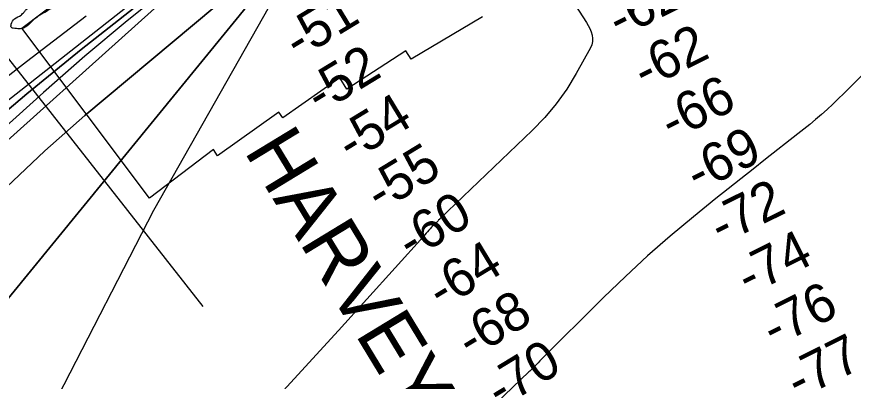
# Model space of a CAD drawing. Extents: x 3855477 to 3893699, y 299188 to 325115.
# Drawn here: x 3876920 to 3878373, y 318147 to 318780 of the extents above; entities that cross this region are included whole.
import ezdxf

# ---------------------------------------------------------------- set-up
doc = ezdxf.new("R2010")
doc.units = 0
for name, color, linetype in [('V-CHAN-NAID', 7, 'Continuous'), ('V-RIVR-EDGE', 7, 'Continuous'), ('V-RIVR-RANG', 7, 'Continuous'), ('V-RRAP-FSHR', 7, 'Continuous'), ('V-RRAP-RVMT', 7, 'Continuous'), ('V-TOPO-DPTH', 7, 'Continuous'), ('V-TOPO-MAJR', 7, 'Continuous'), ('V-TOPO-MINR', 7, 'Continuous'), ('V-TOPO-WATR', 7, 'Continuous')]:
    doc.layers.add(name, color=color, linetype=linetype)

msp = doc.modelspace()

# ---------------------------------------------------------------- linework, layer by layer
at = {"layer": 'V-RIVR-EDGE'}
for points in [[(3877073.4, 318850.9), (3877055.4, 318841), (3877028.3, 318823.5), (3876992, 318801.7), (3876971.6, 318789), (3876950, 318774.7), (3876940.5, 318765.6), (3876928.9, 318759.2), (3876919.7, 318759.2), (3876914.1, 318759.7), (3876911.4, 318760.5), (3876910.6, 318766.8), (3876916.2, 318776), (3876927.7, 318782.7), (3876932.9, 318787.9), (3876936.5, 318792.3), (3876951.7, 318802.6), (3876982.4, 318820.9), (3877004.8, 318832.8), (3877020.3, 318838.3), (3877041.1, 318853), (3877056.7, 318863.7), (3877092.6, 318888.7), (3877122.5, 318910.2), (3877157.3, 318936.4), (3877183.6, 318957.1), (3877204, 318979.3), (3877221.2, 318997.2), (3877236, 319012.3), (3877249.6, 319033.8), (3877267.2, 319050.1), (3877285.5, 319061.6), (3877299.9, 319070.8), (3877311.1, 319074.3), (3877329.8, 319083.8), (3877349.8, 319095.7), (3877371.3, 319108.4), (3877382.1, 319114), (3877388.1, 319116), (3877392.9, 319120.7), (3877396.5, 319128.3), (3877402.1, 319134.3), (3877408.1, 319137.4), (3877415.6, 319140.6), (3877432.8, 319149.3), (3877448, 319161.3), (3877466.8, 319181.1), (3877478.3, 319191.5), (3877487.5, 319198.2), (3877506.3, 319214.9), (3877517.5, 319222.1), (3877524.7, 319226), (3877534.6, 319226.8), (3877542.2, 319226.8), (3877549, 319226.8), (3877554.6, 319228.7), (3877563.4, 319245.5), (3877581.8, 319269.3), (3877605.7, 319294), (3877626.5, 319314.2), (3877638.9, 319323.4), (3877656.8, 319332.5), (3877687.2, 319345.6), (3877735.4, 319364.6), (3877803.7, 319396.3), (3877859.5, 319427.3), (3877905, 319451.8), (3877945.3, 319474.5), (3877997.6, 319503.4), (3878019.6, 319515.3), (3878029.5, 319516.9), (3878042.7, 319514.9), (3878047.8, 319511.3), (3878052.6, 319502.5), (3878061.7, 319491.7), (3878073.3, 319481.7), (3878083.2, 319478.1), (3878092, 319478.5), (3878103.6, 319480.5), (3878131.5, 319495.1), (3878140.3, 319499.1), (3878149.8, 319501.5), (3878160.6, 319504.2), (3878180.6, 319512.9), (3878205.3, 319528.4), (3878218.9, 319537.6), (3878218.9, 319539.1), (3878216.9, 319541.1), (3878216.9, 319544.7), (3878218.5, 319547.5), (3878227.3, 319551.9), (3878246.4, 319563.8), (3878263.6, 319576.5), (3878279.2, 319592.4), (3878295.2, 319610.7), (3878311.2, 319623.4), (3878327.9, 319635.3), (3878347.9, 319648), (3878370.6, 319665.9), (3878392.2, 319683.4), (3878412.2, 319698.5), (3878422.9, 319707.2), (3878432.9, 319716), (3878438.1, 319718.7), (3878444.9, 319721.5), (3878450.9, 319722.3), (3878455.7, 319722.3), (3878460.8, 319719.5), (3878461.2, 319714.7), (3878459.2, 319707.5), (3878454.4, 319698.8), (3878446, 319691.6), (3878432.9, 319683.3), (3878411.7, 319671), (3878398.9, 319661.5), (3878384.5, 319647.9), (3878374.6, 319638.4), (3878363, 319629.3), (3878347, 319620.5), (3878332.6, 319612.6), (3878322.3, 319604.7), (3878303.9, 319590), (3878281.5, 319569.3), (3878262.4, 319551), (3878258.8, 319546.2), (3878255.5, 319539.1), (3878249.2, 319533.5), (3878239.6, 319527.1), (3878229.6, 319524.8), (3878220.4, 319518.4), (3878195.7, 319504.9), (3878181.7, 319498.2), (3878171.7, 319493.4), (3878162.6, 319486.3), (3878151.4, 319481.5), (3878126.7, 319472), (3878094.3, 319453.4), (3878061.6, 319434.7)], [(3875333.8, 317153.7), (3875382.5, 317211.7), (3875416.1, 317256.3), (3875447.7, 317311.6), (3875463.4, 317343.9), (3875526.9, 317421.4), (3875570.9, 317488.3), (3875613.4, 317571.4), (3875636.6, 317617.6), (3875653.8, 317644.3), (3875696.2, 317722.3), (3875739.5, 317798.3), (3875802.3, 317901), (3875859.1, 317980.5), (3875919.9, 318064.9), (3875931.9, 318079.6), (3876041.4, 318197.3), (3876076.9, 318245.4), (3876119.3, 318306.7), (3876129.3, 318317), (3876143.3, 318328.9), (3876165.7, 318352.8), (3876193.7, 318388.2), (3876212.5, 318413.3), (3876222.9, 318428.8), (3876230.5, 318437.1), (3876240, 318442.3), (3876254.4, 318455.4), (3876268, 318470.1), (3876296.4, 318504.7), (3876316.8, 318523.4), (3876344.7, 318547.2), (3876386.6, 318571.9), (3876408.2, 318586.1), (3876436.5, 318602), (3876464.4, 318616.3), (3876505.5, 318635.3), (3876509.5, 318637.3), (3876508.7, 318640.5), (3876498.8, 318652.1), (3876498.4, 318655.3), (3876499.2, 318658.5), (3876570.7, 318703.3), (3876579.8, 318708.9), (3876585, 318710.4), (3876591, 318706.4), (3876618.5, 318691.2), (3876621.6, 318690.4), (3876625.2, 318691.2), (3876632, 318693.6), (3876644.8, 318701.9), (3876661.5, 318709.9), (3876695.1, 318726.1), (3876725.4, 318740.4), (3876748.9, 318756.3), (3876771.7, 318770.6), (3876821.6, 318805.5), (3876855.9, 318829.3), (3876863.5, 318835.3), (3876870.7, 318837.7), (3876878.7, 318835.7), (3876888.6, 318830.1), (3876900.9, 318822.1), (3876907.3, 318820.8), (3876917.7, 318821.2), (3876935.6, 318826.4), (3876956.8, 318837.1), (3876973.5, 318842.2), (3876993.5, 318846.1), (3877006.6, 318850.9), (3877026.6, 318862.4), (3877050.5, 318877.5)]]:
    msp.add_spline(points, degree=3, dxfattribs=at)
at = {"layer": 'V-RIVR-RANG'}
msp.add_line((3876810.9, 318827.1), (3877243.6, 318276.9), dxfattribs=at)
at = {"layer": 'V-RRAP-FSHR'}
msp.add_spline([(3877162.4, 319202.5), (3877151.9, 319187.9), (3877138.7, 319159.2), (3877127.5, 319093.3), (3877118.8, 319053.5), (3877105.4, 319016), (3877089.1, 318990.8), (3877060, 318967.8), (3876828.2, 318802.1), (3876777.2, 318763.9), (3876700.7, 318721.1)], degree=3, dxfattribs=at)
at = {"layer": 'V-RRAP-RVMT'}
for p, q in [((3876928.9, 318759.7), (3877052.7, 318853.7)), ((3877729.2, 318779.7), (3877605.1, 318706)), ((3877150.8, 318464.9), (3876928.9, 318759.7)), ((3877596, 318720.6), (3877493.7, 318654.2)), ((3877605.1, 318706), (3877596, 318720.6)), ((3877481.3, 318673.8), (3877382.6, 318604.5)), ((3877493.7, 318654.2), (3877481.3, 318673.8)), ((3877375.6, 318614), (3877269, 318538.5)), ((3877382.6, 318604.5), (3877375.6, 318614)), ((3877262.2, 318549.1), (3877150.8, 318464.9)), ((3877269, 318538.5), (3877262.2, 318549.1))]:
    msp.add_line(p, q, dxfattribs=at)
at = {"layer": 'V-TOPO-DPTH'}
for points in [[(3876844.4, 318567.1), (3876937.5, 318645.9), (3877032.2, 318722.8), (3877313.3, 318944.4), (3877322.9, 318951.7), (3877332.8, 318958.8), (3877342.8, 318965.5), (3877353.1, 318972), (3877586.8, 319113.1), (3877623.6, 319134.9), (3877660.6, 319156.3), (3877697.9, 319177.2), (3877735.4, 319197.7), (3877740, 319200.2), (3877775.4, 319219.1), (3877810.8, 319237.9), (3877846.3, 319256.6), (3877881.7, 319275.3), (3877885.9, 319277.5), (3877923.5, 319297.1), (3877961.1, 319316.7), (3877998.9, 319336), (3878036.7, 319355.3), (3878620.3, 319650.6)], [(3876844.4, 318567.1), (3876937.5, 318645.9), (3877032.2, 318722.8), (3877313.3, 318944.4), (3877322.9, 318951.7), (3877332.8, 318958.8), (3877342.8, 318965.5), (3877353.1, 318972), (3877586.8, 319113.1), (3877623.6, 319134.9), (3877660.6, 319156.3), (3877697.9, 319177.2), (3877735.4, 319197.7), (3877740, 319200.2), (3877775.4, 319219.1), (3877810.8, 319237.9), (3877846.3, 319256.6), (3877881.7, 319275.3), (3877885.9, 319277.5), (3877923.5, 319297.1), (3877961.1, 319316.7), (3877998.9, 319336), (3878036.7, 319355.3), (3878620.3, 319650.6)], [(3876902.2, 318483.8), (3876969.1, 318547.2), (3877038.3, 318608.3), (3877342, 318862.2), (3877358.5, 318875.5), (3877375.5, 318888.3), (3877392.9, 318900.4), (3877410.7, 318912), (3877698.6, 319091.2), (3877722.2, 319105.6), (3877746, 319119.8), (3877770, 319133.6), (3877794.1, 319147.1), (3877818.4, 319160.4), (3877842.6, 319173.8), (3877866.8, 319187.3), (3877890.9, 319200.8), (3878157.2, 319350.2), (3878277.9, 319415.8), (3878399.8, 319479.2)], [(3878399.8, 319479.2), (3878277.9, 319415.8), (3878157.2, 319350.2), (3877890.9, 319200.8), (3877866.8, 319187.3), (3877842.6, 319173.8), (3877818.4, 319160.4), (3877794.1, 319147.1), (3877770, 319133.6), (3877746, 319119.8), (3877722.2, 319105.6), (3877698.6, 319091.2), (3877410.7, 318912), (3877392.9, 318900.4), (3877375.5, 318888.3), (3877358.5, 318875.5), (3877342, 318862.2), (3877038.3, 318608.3), (3876969.1, 318547.2), (3876902.2, 318483.8)], [(3876905.3, 318291), (3877368.4, 318857.9)], [(3877368.4, 318857.9), (3876905.3, 318291)], [(3877159.7, 318794.1), (3876511.5, 318213)], [(3877159.7, 318794.1), (3876511.5, 318213)], [(3877040.7, 318781), (3876937.2, 318701.6), (3876834, 318621.8)]]:
    msp.add_lwpolyline(points, dxfattribs=at)
at = {"layer": 'V-TOPO-MAJR'}
msp.add_lwpolyline([(3878447.6, 319448.4), (3878350.6, 319391.7), (3878270.9, 319345.6), (3878190.9, 319300), (3878110.5, 319255), (3878029.9, 319210.5), (3877912.8, 319146.5), (3877890.5, 319134.3), (3877868.2, 319122.1), (3877846, 319109.9), (3877823.7, 319097.7), (3877503.3, 318921.9), (3877484.9, 318911.6), (3877466.5, 318901.1), (3877448.3, 318890.3), (3877430.2, 318879.4), (3877398.2, 318859.7), (3877394.3, 318857.1), (3877390.5, 318854.1), (3877157.6, 318443.2), (3876991.3, 318120.4)], dxfattribs=at)
at = {"layer": 'V-TOPO-MINR'}
for points in [[(3878620.3, 319650.6), (3878036.7, 319355.3), (3877998.9, 319336), (3877961.1, 319316.7), (3877923.5, 319297.1), (3877885.9, 319277.5), (3877881.7, 319275.3), (3877846.3, 319256.6), (3877810.8, 319237.9), (3877775.4, 319219.1), (3877740, 319200.2), (3877735.4, 319197.7), (3877697.9, 319177.2), (3877660.6, 319156.3), (3877623.6, 319134.9), (3877586.8, 319113.1), (3877353.1, 318972), (3877342.8, 318965.5), (3877332.8, 318958.8), (3877322.9, 318951.7), (3877313.3, 318944.4), (3877032.2, 318722.8), (3876937.5, 318645.9), (3876844.4, 318567.1)], [(3878399.8, 319479.2), (3878277.9, 319415.8), (3878157.2, 319350.2), (3877890.9, 319200.8), (3877866.8, 319187.3), (3877842.6, 319173.8), (3877818.4, 319160.4), (3877794.1, 319147.1), (3877770, 319133.6), (3877746, 319119.8), (3877722.2, 319105.6), (3877698.6, 319091.2), (3877410.7, 318912), (3877392.9, 318900.4), (3877375.5, 318888.3), (3877358.5, 318875.5), (3877342, 318862.2), (3877038.3, 318608.3), (3876969.1, 318547.2), (3876902.2, 318483.8)], [(3877301.7, 318946.6), (3876717.6, 318487.5)], [(3877368.4, 318857.9), (3876905.3, 318291)], [(3877186.5, 318832.9), (3877112, 318772.6), (3877038.5, 318711.2), (3876966.4, 318648.2), (3876895.2, 318584)], [(3877884.6, 318809.5), (3877909.8, 318769.8), (3877912.8, 318764.6), (3877915.5, 318759.2), (3877917.7, 318753.6), (3877919.5, 318747.9), (3877920.4, 318742.1), (3877920.3, 318736.5), (3877919, 318731), (3877916.8, 318725.6), (3877891.9, 318681), (3877875.4, 318654.2), (3877857.4, 318628.6), (3877837.2, 318604.8), (3877815.5, 318582.1), (3877655.9, 318429.6), (3877654.9, 318428.6), (3877652.9, 318426.7), (3877651.9, 318425.7), (3877645.5, 318419.4), (3877643, 318416.9), (3877640.6, 318414.4), (3877638.2, 318411.8), (3877635.9, 318409.2), (3877633.6, 318406.5), (3877631.3, 318403.9), (3877628.9, 318401.2), (3877626.6, 318398.6), (3877479.3, 318235.2), (3877325.7, 318068.1)], [(3877159.7, 318794.1), (3876511.5, 318213)], [(3878437.6, 318727.3), (3878356.5, 318646.4), (3878347, 318637.1), (3878337.4, 318628), (3878327.7, 318619), (3878317.8, 318610.2), (3878307.8, 318601.5), (3878297.6, 318593), (3878287.4, 318584.6), (3878277, 318576.4), (3878220.7, 318532.4), (3878199.1, 318515.4), (3878177.6, 318498.4), (3878156.1, 318481.3), (3878134.7, 318464.1), (3878095.7, 318432.6), (3878055.4, 318399), (3878015.8, 318364.6), (3877977.3, 318329), (3877939.5, 318292.6), (3877829, 318182.7), (3877825.6, 318179.3), (3877822.2, 318175.7), (3877820.5, 318173.9), (3877817.2, 318170.5), (3877814.8, 318168), (3877813.6, 318166.8), (3877811.1, 318164.4), (3877809.9, 318163.2), (3877403.1, 317773.9)]]:
    msp.add_lwpolyline(points, dxfattribs=at)
at = {"layer": 'V-TOPO-WATR'}
msp.add_lwpolyline([(3877040.7, 318781), (3876937.2, 318701.6), (3876834, 318621.8)], dxfattribs=at)

# ---------------------------------------------------------------- texts
at = {"layer": 'V-CHAN-NAID'}
msp.add_text('HARVEY "20A" (20.5)', height=100, rotation=301.2748, dxfattribs=at).set_placement((3877313.8, 318546.9))
at = {"layer": 'V-RIVR-RANG'}
for s, rotation, p in [('-62', 26.5188, (3877966.6, 318741.7)), ('-51', 31.3027, (3877409, 318704.4)), ('-62', 26.5188, (3878011, 318652.1)), ('-52', 31.3027, (3877446.5, 318610.2)), ('-66', 26.5188, (3878057.8, 318563.7)), ('-54', 31.3027, (3877500.8, 318526.1)), ('-69', 26.5188, (3878102.5, 318474.2)), ('-55', 31.3027, (3877550.9, 318439.6)), ('-72', 26.5188, (3878143.8, 318383.1)), ('-60', 31.3027, (3877605.1, 318355.5)), ('-74', 26.5188, (3878190.8, 318294.8)), ('-64', 31.3027, (3877657.8, 318270.5)), ('-76', 26.5188, (3878235, 318205.1)), ('-68', 31.3027, (3877708.9, 318184.5)), ('-77', 26.5188, (3878277.1, 318114.3)), ('-70', 31.3027, (3877759.9, 318098.5))]:
    msp.add_text(s, height=67, rotation=rotation, dxfattribs=at).set_placement(p)

doc.saveas('drawing.dxf')
